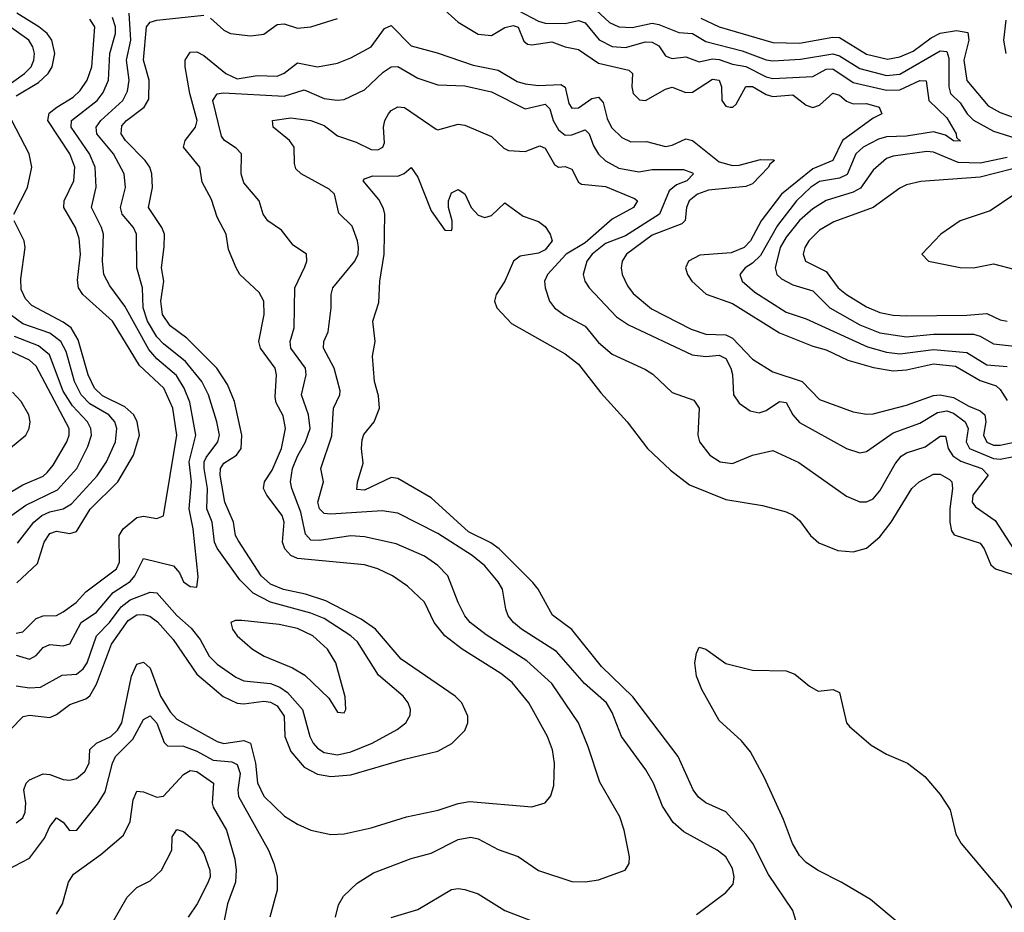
# Model space of a CAD drawing. Header units: inches. Extents: x 1305375 to 1407406, y 744550 to 841633.
# Tile 504 of 509: x 1395620 to 1398562, y 836204 to 838871. Entities that reach past the tile are written whole.
import ezdxf

# ---------------------------------------------------------------- set-up
doc = ezdxf.new("R2010")
doc.units = ezdxf.units.IN
doc.header["$MEASUREMENT"] = 0
doc.layers.add('B3893', color=7, linetype='Continuous')

msp = doc.modelspace()

# ---------------------------------------------------------------- linework, layer by layer
at = {"layer": 'B3893', "color": 5}
for points, elevation in [([(1396890, 838899.5), (1396930, 838863.5), (1396990, 838828.1), (1397030, 838824), (1397070, 838847.2), (1397094.1, 838854.1), (1397110, 838849), (1397126.6, 838806.6), (1397137.7, 838797.7), (1397150, 838795.7), (1397210, 838804.7), (1397250, 838789.4), (1397290, 838782), (1397350, 838741.5), (1397439.8, 838719.8), (1397450.7, 838710), (1397449.2, 838670), (1397453.1, 838650), (1397471.7, 838631.7), (1397490, 838629.7), (1397550, 838663.4), (1397570, 838669.3), (1397610, 838653.5), (1397630, 838654.7), (1397690, 838693), (1397710.1, 838690), (1397716.7, 838670), (1397717.7, 838630), (1397730, 838612.5), (1397742.8, 838610), (1397750.7, 838609.3), (1397761.3, 838618.7), (1397790, 838671.8), (1397810, 838671.5), (1397850, 838647), (1397870, 838641.7), (1397930, 838646.8), (1397970, 838615.3), (1397990, 838608.2), (1398010, 838615.2), (1398050, 838651.6), (1398070, 838645.4), (1398090, 838627.4), (1398110, 838619.3), (1398150, 838620.1), (1398187.8, 838610), (1398196.5, 838590), (1398170, 838576.3), (1398078.1, 838510), (1398049.6, 838450.5), (1397990, 838425.6), (1397895.9, 838350), (1397835.2, 838270), (1397803.6, 838210), (1397785.1, 838190), (1397745.5, 838174.5), (1397652.2, 838167.8), (1397618.3, 838150), (1397609.5, 838130), (1397615.1, 838110), (1397628.3, 838090), (1397671.3, 838051.3), (1397750, 838022.9), (1397890, 837935.9), (1397990, 837895.6), (1398030, 837884.3), (1398094.2, 837854.2), (1398171.5, 837831.5), (1398230, 837821.8), (1398270, 837824.6), (1398350, 837842.4), (1398416.2, 837836.2), (1398490, 837792.8), (1398537.5, 837777.5), (1398550, 837766.2), (1398570, 837733.3)], 1320), ([(1397110, 838898.2), (1397170, 838866.5), (1397190, 838860.9), (1397250, 838859.8), (1397290, 838868.6), (1397310, 838861.7), (1397351.1, 838811.1), (1397390, 838791), (1397430, 838787.9), (1397490, 838804.8), (1397510, 838804.3), (1397530, 838792.9), (1397550, 838763.2), (1397558.7, 838758.7), (1397570, 838755.5), (1397610, 838760.3), (1397650, 838745.2), (1397690, 838754.3), (1397710, 838752.5), (1397750, 838738.1), (1397790, 838730.9), (1397850, 838700.2), (1397870, 838695.7), (1397990, 838701.7), (1398030, 838722.9), (1398050, 838724), (1398110, 838683), (1398210, 838660.6), (1398250, 838661.4), (1398310, 838688.9), (1398328.3, 838688.3), (1398336.6, 838630), (1398390, 838578.1), (1398418.3, 838530), (1398418.8, 838518.8), (1398431.5, 838508.5), (1398410, 838509), (1398385.8, 838525.9), (1398350, 838535.7), (1398270, 838522.9), (1398210, 838520.9), (1398185.8, 838514.2), (1398140.7, 838490), (1398118.4, 838470), (1398092, 838408), (1398070, 838397.9), (1398010, 838388), (1397983.1, 838370), (1397940.9, 838330), (1397884, 838256), (1397833.7, 838166.3), (1397810, 838143.6), (1397787.5, 838130), (1397771.9, 838110), (1397778.7, 838090), (1397816.8, 838056.8), (1397910, 837997.2), (1397970, 837977.2), (1398153.2, 837893.2), (1398210, 837878.1), (1398250, 837873), (1398350, 837885.2), (1398450, 837876.5), (1398510, 837840.1), (1398570, 837835.1)], 1340), ([(1397330, 838911.3), (1397382.7, 838862.7), (1397410, 838849.4), (1397450, 838847.9), (1397510, 838860.3), (1397530, 838856.8), (1397590, 838832.5), (1397630.2, 838830), (1397670, 838805.9), (1397778.3, 838778.3), (1397850, 838750.8), (1397870, 838747.7), (1397952.8, 838752.8), (1398050, 838769.2), (1398070, 838763), (1398130, 838725), (1398210, 838704.2), (1398250, 838708.6), (1398370, 838778.3), (1398390, 838776.4), (1398396.5, 838756.5), (1398396.2, 838670), (1398401.5, 838650), (1398430, 838622.7), (1398450.9, 838590), (1398470, 838570.9), (1398530, 838538.3), (1398596.8, 838516.8)], 1360), ([(1395592.8, 836750), (1395630.8, 836789.2), (1395650, 836793.7), (1395710, 836786.4), (1395730, 836795.2), (1395770, 836824.7), (1395818.1, 836841.9), (1395830, 836850.7), (1395850, 836885.7), (1395894.6, 837005.4), (1395944.3, 837075.7), (1395970, 837092.8), (1395990, 837094.2), (1396008.6, 837088.6), (1396032.2, 837072.2), (1396079.2, 837019.2), (1396150, 836916.1), (1396228.6, 836848.6), (1396270, 836829.1), (1396290, 836826.7), (1396350, 836834.6), (1396370, 836832), (1396390, 836820.8), (1396410.6, 836790), (1396412, 836730), (1396430, 836684.8), (1396470, 836637.9), (1396510, 836617.4), (1396550, 836609.7), (1396610, 836614.8), (1396770, 836661.5), (1396870, 836685.6), (1396911.7, 836708.3), (1396950, 836747.8), (1396959.1, 836770), (1396958.9, 836790), (1396941.2, 836830), (1396921, 836850), (1396760.3, 836960.3), (1396682.9, 837050), (1396640.2, 837080.2), (1396534.5, 837134.5), (1396474.6, 837154.6), (1396408.2, 837168.2), (1396370, 837184.6), (1396342.1, 837210), (1396273.8, 837313.8), (1396265.5, 837330), (1396258.6, 837370), (1396232.8, 837430), (1396218.9, 837510), (1396220.1, 837530), (1396230, 837545.6), (1396267.9, 837570), (1396281.5, 837590), (1396283.9, 837630), (1396262.3, 837730), (1396240.7, 837780.7), (1396209.5, 837830), (1396119.7, 837919.7), (1396070, 837956.2), (1396046.8, 837990), (1396042.4, 838030), (1396050.6, 838090), (1396044, 838130), (1396052.4, 838192.4), (1396052.6, 838230), (1396045.2, 838250), (1396005.6, 838310), (1396017.5, 838370), (1396014.6, 838410), (1396008.7, 838430), (1395994.7, 838450), (1395936.2, 838510), (1395923, 838530), (1395925.8, 838554.2), (1395939.6, 838570), (1395992, 838610), (1396006.5, 838633.5), (1396007.1, 838690), (1395990.2, 838750.2), (1395999.6, 838850), (1396010, 838863.7), (1396030.4, 838869.6), (1396170, 838884.2)], 1320), ([(1395610, 838643.6), (1395676.7, 838683.3), (1395705, 838710), (1395717.5, 838730), (1395724.8, 838770), (1395716, 838810), (1395702.4, 838830), (1395677.7, 838850), (1395611.8, 838890)], 1420), ([(1395610, 836880.8), (1395650, 836874.5), (1395682.9, 836877), (1395747.4, 836912.6), (1395790, 836915.7), (1395810, 836931.2), (1395821.6, 836950), (1395849.8, 837030.2), (1395888.7, 837070), (1395923.1, 837116.9), (1395950, 837137.6), (1396010, 837160.5), (1396030, 837158.8), (1396090, 837091.4), (1396133, 837053), (1396159.1, 837019.1), (1396186.5, 836970), (1396210, 836946), (1396266.4, 836906.4), (1396290, 836895.7), (1396370, 836888), (1396397, 836877), (1396420.7, 836860.7), (1396465.2, 836810), (1396487.1, 836730), (1396497, 836710), (1396510, 836694.3), (1396530, 836681.7), (1396570, 836674.6), (1396610, 836683.8), (1396673.5, 836710), (1396747.6, 836750), (1396773.8, 836770), (1396786.6, 836793.4), (1396788.2, 836810), (1396781, 836830), (1396765.7, 836850), (1396692.4, 836912.4), (1396630, 837012.1), (1396609.9, 837030), (1396530, 837082), (1396490, 837097.8), (1396370, 837130.5), (1396317.6, 837157.6), (1396277.6, 837197.6), (1396210, 837292.6), (1396202.6, 837310), (1396194.9, 837370), (1396179.3, 837410), (1396181.4, 837470), (1396171.1, 837530), (1396171.8, 837550), (1396177.4, 837562.6), (1396212, 837610), (1396216.8, 837630), (1396209.5, 837670), (1396184.4, 837750), (1396164.4, 837790), (1396115.8, 837850), (1396050, 837902.4), (1396030, 837923.6), (1396002.4, 837970), (1395989.2, 838010), (1395987.3, 838070), (1395970.7, 838130), (1395969, 838230), (1395959.9, 838250), (1395926.2, 838290), (1395921.9, 838310), (1395936.3, 838370), (1395932.2, 838410), (1395900.9, 838470), (1395850.3, 838530), (1395848.7, 838550), (1395862.8, 838570), (1395928, 838630), (1395942.3, 838657.7), (1395947.2, 838690), (1395939.3, 838750), (1395952.7, 838810), (1395946.9, 838890)], 1340), ([(1395610, 836972.4), (1395650, 836961), (1395670, 836971.9), (1395690, 836995.5), (1395710, 837004), (1395750, 837000.1), (1395770, 837006.1), (1395804.2, 837070), (1395850, 837101.2), (1395899.9, 837160.1), (1395950, 837192.9), (1395964.6, 837210), (1395990, 837261), (1396079.6, 837239.6), (1396098.1, 837218.1), (1396110, 837192), (1396130, 837177.6), (1396150, 837176), (1396153, 837207), (1396138.3, 837350), (1396126.2, 837410), (1396133.6, 837490), (1396126.9, 837550), (1396146.8, 837630), (1396128.4, 837728.4), (1396112, 837770), (1396088.3, 837808.3), (1396030, 837858), (1396006, 837886), (1395934.7, 838014.7), (1395890, 838075.4), (1395871.5, 838110), (1395867.5, 838150), (1395870.4, 838230), (1395864.9, 838250), (1395835, 838310), (1395849.2, 838370.8), (1395845.6, 838430), (1395828.7, 838470), (1395773.8, 838550), (1395774.8, 838570), (1395851.8, 838630), (1395870, 838653.4), (1395885.4, 838690), (1395889.5, 838770), (1395906.4, 838830), (1395906.3, 838850), (1395897.4, 838877.4)], 1360), ([(1395610, 837038.2), (1395630, 837042.2), (1395670, 837081.6), (1395690, 837089.7), (1395730, 837090.8), (1395750, 837102.2), (1395789.4, 837130), (1395818.1, 837161.9), (1395909.1, 837230.9), (1395918, 837250), (1395917.2, 837330), (1395929.9, 837350), (1395970, 837383.9), (1395990, 837387.3), (1396030, 837380.7), (1396050, 837389.1), (1396089.9, 837630), (1396077.5, 837710), (1396050.6, 837770), (1395978.3, 837838.3), (1395897.7, 837970), (1395808.9, 838050), (1395796.1, 838070), (1395792.7, 838092.7), (1395802, 838170), (1395797.5, 838217.5), (1395787.4, 838250), (1395751.9, 838310), (1395752.9, 838330), (1395782.3, 838390), (1395784.7, 838430), (1395769.6, 838470), (1395704.3, 838570), (1395708.7, 838591.3), (1395730.9, 838610), (1395780.4, 838639.6), (1395801, 838659), (1395821.5, 838690), (1395836.2, 838730), (1395844.7, 838850), (1395830, 838872.9)], 1380), ([(1396190, 838875.8), (1396230, 838839.6), (1396250, 838830.1), (1396310, 838823.1), (1396350, 838827.8), (1396390, 838856.3), (1396410, 838858.4), (1396450, 838846.1), (1396490, 838849.2), (1396570, 838874.8)], 1320), ([(1397655.2, 838875.2), (1397710, 838850.1), (1397870, 838802.8), (1397950, 838800.7), (1398050, 838818.5), (1398070, 838817.3), (1398150, 838768.2), (1398212.8, 838752.8), (1398250, 838759.9), (1398290, 838777), (1398343.4, 838816.6), (1398370, 838830.5), (1398419, 838839), (1398452.5, 838832.5), (1398455.9, 838810), (1398441.2, 838750), (1398450, 838689.6), (1398513.9, 838613.9), (1398550, 838593.8), (1398610, 838572.1)], 1380), ([(1398566.8, 838870), (1398559.1, 838810), (1398566.5, 838770)], 1420), ([(1395585.2, 838674.8), (1395634.6, 838710), (1395654.5, 838730), (1395662.8, 838750), (1395664.1, 838770), (1395659.9, 838790), (1395647.2, 838810), (1395578.6, 838858.6)], 1440), ([(1395610, 836471.5), (1395630, 836486.3), (1395636.8, 836503.2), (1395638.5, 836530), (1395633.1, 836570), (1395639.3, 836590), (1395650, 836599.8), (1395690, 836617.9), (1395710, 836616.2), (1395750, 836601.2), (1395770, 836598.6), (1395790, 836603.6), (1395815.2, 836624.8), (1395827.7, 836650), (1395830, 836690.2), (1395849.8, 836710), (1395892.1, 836730), (1395912, 836748), (1395925.8, 836770), (1395954.2, 836910), (1395970, 836945.5), (1395990, 836951.1), (1396010, 836933.2), (1396040.6, 836850), (1396070, 836802.9), (1396090, 836781.7), (1396210, 836714.1), (1396230, 836708.8), (1396290, 836717.4), (1396310, 836710.1), (1396325.2, 836650), (1396331.1, 836591.1), (1396350, 836550.8), (1396411.7, 836491.7), (1396450, 836467.8), (1396490, 836450.1), (1396550, 836436.6), (1396590, 836438.5), (1396670, 836457), (1396775.6, 836490), (1396870.4, 836509.6), (1396930.4, 836529.6), (1396964.6, 836535.4), (1397150, 836519.8), (1397190, 836531.7), (1397207.6, 836552.4), (1397216.5, 836583.5), (1397218.1, 836650), (1397212.5, 836690), (1397197.4, 836730), (1397141.2, 836830), (1397091.3, 836891.3), (1397057.7, 836917.7), (1396942.2, 836990), (1396890.4, 837030), (1396858.5, 837070), (1396830, 837130.6), (1396778.7, 837178.7), (1396733.6, 837210), (1396690, 837230.4), (1396650, 837242), (1396450, 837261.5), (1396430.6, 837270.6), (1396412.6, 837290), (1396405.5, 837310), (1396410.2, 837370), (1396404.2, 837390), (1396358.2, 837450), (1396348.3, 837470), (1396351.7, 837490), (1396375, 837525), (1396402.7, 837590), (1396414.5, 837650), (1396407.3, 837687.3), (1396386.7, 837726.7), (1396383.1, 837743.1), (1396387.6, 837810), (1396383.5, 837830), (1396339.4, 837890), (1396334.3, 837910), (1396350.8, 837990), (1396349.4, 838030), (1396335.7, 838055.7), (1396278.4, 838110), (1396267, 838130), (1396244.3, 838184.3), (1396237.1, 838230), (1396210, 838280.9), (1396193.6, 838333.6), (1396165.3, 838385.3), (1396158, 838430), (1396109.4, 838490), (1396115, 838510), (1396145.8, 838550), (1396150.2, 838570), (1396128.4, 838650), (1396114.8, 838730), (1396114.3, 838750), (1396130, 838773.9), (1396150, 838775.1), (1396170, 838764.4), (1396236.4, 838710), (1396270, 838694.1), (1396330, 838704.1), (1396390, 838702), (1396410, 838711.3), (1396450, 838742.3), (1396510, 838730.1), (1396570, 838741.5), (1396610, 838757), (1396670, 838790.1), (1396710, 838844.2), (1396730, 838853.4), (1396790, 838792.7), (1396867.9, 838772.1), (1396975, 838735), (1397050, 838720.1), (1397106.6, 838686.6), (1397130, 838679.3), (1397170, 838674.2), (1397237.1, 838677.1), (1397249.5, 838669.5), (1397261.1, 838621), (1397270, 838606.3), (1397290, 838607.2), (1397330, 838635.7), (1397350, 838639.2), (1397363.1, 838623.1), (1397375.8, 838575.8), (1397388.7, 838548.8), (1397419.4, 838519.4), (1397445.9, 838505.9), (1397492.7, 838507.3), (1397550, 838492.3), (1397570, 838496.3), (1397610, 838514.6), (1397630, 838509.7), (1397710, 838446.5), (1397750, 838435.3), (1397770, 838436.3), (1397833.7, 838453.7), (1397872.4, 838452.4), (1397875.6, 838450), (1397860.9, 838439.1), (1397857.6, 838430), (1397810, 838380.8), (1397790, 838372.3), (1397678.3, 838361.7), (1397645, 838350), (1397620.7, 838330), (1397612.1, 838310), (1397608.7, 838271.3), (1397598.6, 838261.4), (1397510, 838227.7), (1397433.4, 838170), (1397419.9, 838150), (1397416.9, 838130), (1397420.1, 838110), (1397435.7, 838075.7), (1397452.6, 838052.6), (1397507.5, 838007.5), (1397626.7, 837946.7), (1397670, 837931.9), (1397730, 837929.8), (1397750, 837919.8), (1397810, 837856.7), (1397870, 837818.7), (1397958, 837790), (1398010, 837736.3), (1398110, 837699.8), (1398150, 837692), (1398170, 837693.8), (1398270, 837719), (1398350, 837747.8), (1398370, 837750), (1398410, 837742.2), (1398456, 837716), (1398490, 837702.7), (1398503.4, 837690), (1398506.7, 837670), (1398499.6, 837630), (1398510, 837608.6), (1398530, 837600), (1398550, 837599.6), (1398610, 837612.4)], 1280), ([(1396563.7, 836190), (1396573.1, 836226.9), (1396587.6, 836252.4), (1396628.8, 836291.2), (1396677.6, 836322.4), (1396790, 836365.4), (1396850, 836381.3), (1396930, 836421.5), (1396968.3, 836428.4), (1396990, 836423.9), (1397050, 836392), (1397110, 836371.3), (1397170, 836329.3), (1397270, 836296.5), (1397310, 836295.4), (1397350, 836301.8), (1397429.5, 836330), (1397441.3, 836350), (1397442.2, 836370), (1397425.8, 836450), (1397412.8, 836490), (1397353.4, 836593.4), (1397318.9, 836698.9), (1397289.9, 836769.9), (1397210, 836888), (1397135.4, 836955.4), (1397013.6, 837033.6), (1396966.6, 837070), (1396949.9, 837090), (1396930, 837129.7), (1396899, 837210), (1396870, 837240.2), (1396830, 837267.8), (1396745.1, 837305.1), (1396650, 837325.7), (1396610, 837329.5), (1396514.9, 837314.9), (1396490, 837316.4), (1396473.7, 837333.7), (1396460, 837400), (1396433.4, 837470), (1396429.6, 837490), (1396435.5, 837530), (1396450, 837567.3), (1396474.5, 837610), (1396488.1, 837650), (1396483.6, 837690), (1396462.5, 837750), (1396476.6, 837810), (1396474.1, 837830), (1396430.4, 837890), (1396428, 837910), (1396440.4, 837950), (1396442.2, 838070), (1396472.3, 838132.3), (1396478.3, 838150), (1396476.8, 838170), (1396437, 838197), (1396402.4, 838242.4), (1396361.7, 838270), (1396347.7, 838290), (1396335.6, 838330), (1396290, 838383.5), (1396281.5, 838410), (1396283.4, 838470), (1396267.1, 838487.1), (1396232.1, 838510), (1396223.4, 838523.4), (1396197.6, 838630), (1396210, 838649.4), (1396228, 838652), (1396410, 838642.2), (1396470, 838661.6), (1396530, 838635.9), (1396569.2, 838630.8), (1396590, 838632.9), (1396650, 838661.4), (1396706.1, 838713.9), (1396730, 838730.1), (1396750, 838731.3), (1396810, 838695.8), (1396870, 838676.6), (1396950, 838673.7), (1397030, 838655.1), (1397130, 838605), (1397190, 838618.9), (1397204.6, 838604.6), (1397214.1, 838570), (1397230, 838541.6), (1397250, 838525.8), (1397270, 838526.9), (1397310, 838542.4), (1397322, 838530), (1397334.6, 838494.6), (1397350, 838469.4), (1397370, 838449.5), (1397410, 838427.6), (1397470, 838416.6), (1397510, 838423.1), (1397603.5, 838423.5), (1397630, 838413.2), (1397633, 838410), (1397613.2, 838390), (1397582.7, 838377.3), (1397560.6, 838359.4), (1397531.9, 838290), (1397430, 838225.3), (1397370, 838202), (1397330.9, 838170), (1397314.5, 838150), (1397304, 838110), (1397308.2, 838090), (1397321.3, 838070), (1397403.6, 837983.6), (1397439.6, 837959.6), (1397629.7, 837869.7), (1397670, 837864.3), (1397710, 837868.6), (1397730, 837859.2), (1397745, 837830), (1397749.5, 837810.5), (1397753.2, 837750), (1397770, 837724.9), (1397802.2, 837702.2), (1397830, 837696.8), (1397850, 837703.5), (1397890, 837730.1), (1397910, 837727.8), (1397930.6, 837690), (1397950, 837667.3), (1398090, 837590.1), (1398130, 837577), (1398150, 837580.8), (1398230, 837637.2), (1398310, 837665.1), (1398362.4, 837697.6), (1398390, 837702.1), (1398410, 837695.8), (1398444.6, 837670), (1398453.8, 837650), (1398448.1, 837610), (1398458.2, 837590), (1398530, 837559.9), (1398550, 837558.1), (1398590, 837566.5)], 1260), ([(1397642.2, 836197.8), (1397730, 836263.7), (1397751.5, 836288.5), (1397754.8, 836310), (1397750, 836335.6), (1397730, 836369.7), (1397704, 836390), (1397604.6, 836444.6), (1397572.9, 836472.9), (1397541.2, 836521.2), (1397513.5, 836590), (1397491.2, 836630), (1397418.1, 836730), (1397390, 836800.9), (1397373.1, 836830), (1397307.4, 836887.4), (1397223.7, 836983.7), (1397119.6, 837050), (1397095.8, 837070), (1397079.9, 837090), (1397072.8, 837110), (1397062.4, 837170), (1397050, 837191.4), (1397010, 837239.2), (1396972.1, 837270), (1396870, 837335.7), (1396750, 837397.1), (1396703.5, 837403.5), (1396550, 837393.8), (1396530, 837396.1), (1396516.4, 837410), (1396511.1, 837430), (1396528.1, 837490), (1396520.2, 837530), (1396552.5, 837627.5), (1396557.8, 837710), (1396577.2, 837750), (1396578, 837762), (1396560.1, 837830), (1396527.7, 837890), (1396528.7, 837910), (1396541.5, 837938.5), (1396550.6, 838010.6), (1396550.7, 838050), (1396556.1, 838070), (1396621.3, 838150), (1396631.4, 838170), (1396632.5, 838190), (1396629.9, 838210.1), (1396613.8, 838253.8), (1396573.3, 838293.3), (1396560.8, 838350), (1396544.8, 838364.8), (1396461.1, 838410), (1396445.3, 838425.3), (1396440.9, 838440.9), (1396439.9, 838490), (1396426, 838510), (1396377.4, 838550), (1396375.6, 838570), (1396430, 838578.1), (1396490.5, 838569.5), (1396530, 838554.7), (1396570, 838524.2), (1396625.2, 838505.2), (1396670, 838482.8), (1396690, 838481.9), (1396705, 838490), (1396710, 838503), (1396707.6, 838550), (1396711.1, 838570), (1396721.9, 838590), (1396730, 838599.8), (1396750, 838611), (1396770, 838608.4), (1396864.3, 838544.3), (1396870, 838542), (1396930, 838558.4), (1396950, 838556.1), (1397030, 838522), (1397067, 838487), (1397080.5, 838480.5), (1397130, 838477.2), (1397174.5, 838494.5), (1397190, 838487.6), (1397218, 838438), (1397230, 838430.8), (1397250, 838432.4), (1397270, 838424.2), (1397290, 838385.7), (1397299.1, 838379.1), (1397370, 838373.1), (1397456.7, 838336.7), (1397465.8, 838330), (1397454.5, 838310), (1397390, 838274.9), (1397310, 838204), (1397253.4, 838170), (1397197.5, 838110), (1397187.9, 838090), (1397190.2, 838069.8), (1397203, 838030), (1397218, 838010), (1397247.9, 837987.9), (1397310, 837955.4), (1397350, 837906.6), (1397390, 837871.3), (1397490, 837826.2), (1397511.9, 837811.9), (1397570, 837757.1), (1397634.2, 837734.2), (1397650.1, 837710), (1397646, 837630), (1397651, 837610), (1397681.8, 837570), (1397713, 837550), (1397750, 837545.3), (1397810, 837570.1), (1397870, 837583.9), (1397948.2, 837548.2), (1398090, 837447.6), (1398130, 837430.2), (1398150, 837430.2), (1398170, 837439.8), (1398190, 837463.2), (1398235.9, 837544.1), (1398253.3, 837566.7), (1398270, 837577.3), (1398325.6, 837594.4), (1398370, 837626.3), (1398386.7, 837626.7), (1398394.2, 837590), (1398408, 837568), (1398431.8, 837551.8), (1398494.6, 837530), (1398513.3, 837510), (1398467.7, 837450), (1398465.7, 837430), (1398476, 837416), (1398534.6, 837374.6), (1398589.1, 837290)], 1240), ([(1395602.7, 838290), (1395643.7, 838370), (1395656.8, 838430), (1395648.1, 838470), (1395597.1, 838570)], 1420), ([(1398570, 838459), (1398490, 838442.2), (1398424.4, 838444.4), (1398350, 838475.5), (1398330, 838477.5), (1398230, 838463.5), (1398210, 838456.7), (1398170, 838421.1), (1398132.3, 838367.7), (1398110, 838355.4), (1398030, 838330.7), (1397990, 838305.5), (1397950, 838271), (1397910, 838221.1), (1397892.3, 838190), (1397877.2, 838130), (1397882.1, 838110), (1397896.5, 838096.5), (1397930, 838078.7), (1397990, 838060.8), (1398040.7, 838010), (1398130, 837959.6), (1398190, 837935.6), (1398270, 837923.4), (1398350, 837931.4), (1398470, 837931.3), (1398490, 837925.3), (1398530, 837902.9), (1398610, 837893.6)], 1360), ([(1397942, 836170), (1397930.6, 836210), (1397857.4, 836317.4), (1397810.2, 836410.2), (1397790, 836438.2), (1397730, 836504.7), (1397670, 836531.6), (1397647.8, 836547.8), (1397632.7, 836570), (1397587.8, 836670), (1397451.8, 836848.2), (1397358.5, 836938.5), (1397270, 837048.9), (1397212.2, 837092.2), (1397169.4, 837170), (1397153.2, 837190), (1397052.6, 837290), (1397028.1, 837308.1), (1396961.3, 837341.3), (1396850, 837442.8), (1396750, 837499.9), (1396730, 837503.4), (1396650, 837465.1), (1396627.5, 837467.5), (1396629.3, 837489.3), (1396646.2, 837546.2), (1396641.5, 837590), (1396643.8, 837616.2), (1396648.5, 837631.5), (1396679.8, 837670), (1396695, 837710), (1396692.5, 837747.5), (1396679.9, 837790), (1396674, 837866), (1396682.7, 837910), (1396675.4, 837970), (1396693.7, 838026.3), (1396696.4, 838090), (1396709.6, 838170), (1396711, 838290), (1396706.7, 838306.7), (1396693.3, 838333.3), (1396646.6, 838390), (1396650, 838395.3), (1396675.4, 838404.6), (1396750, 838403), (1396768.8, 838411.2), (1396790, 838428.9), (1396810, 838400.4), (1396850, 838299.7), (1396890, 838242.4), (1396910, 838241.6), (1396912.6, 838247.4), (1396912.7, 838270), (1396901.7, 838310), (1396901.1, 838330), (1396910, 838354), (1396930, 838363.6), (1396950, 838350.3), (1396969.5, 838310), (1396990, 838286.9), (1397010, 838279.9), (1397030, 838285.5), (1397070, 838323.9), (1397124.4, 838284.4), (1397170, 838268), (1397190, 838252.7), (1397204.7, 838230), (1397211, 838210), (1397190, 838183.4), (1397170, 838173.4), (1397115.6, 838164.4), (1397095.7, 838150), (1397070, 838089.9), (1397044, 838050), (1397038.5, 838030), (1397045.7, 838010), (1397090, 837963.8), (1397250, 837873.2), (1397290, 837841.5), (1397356.2, 837756.2), (1397435.5, 837670), (1397496.1, 837590), (1397564.9, 837524.9), (1397621.5, 837481.5), (1397730, 837437.5), (1397839.3, 837419.3), (1397910, 837400.3), (1397930.9, 837390.9), (1397950, 837375.3), (1397982.8, 837330), (1398008.1, 837308.1), (1398065, 837285), (1398110, 837281.3), (1398150, 837292.2), (1398190, 837326), (1398224, 837370), (1398285.9, 837470), (1398307.9, 837490), (1398350, 837513.1), (1398370, 837512.8), (1398397.7, 837497.7), (1398405.5, 837490), (1398407.2, 837470), (1398399, 837410), (1398398.7, 837370), (1398404.1, 837344.1), (1398411.8, 837331.8), (1398490, 837306.8), (1398502, 837290), (1398522.1, 837242.1), (1398535.5, 837230), (1398650, 837193.6)], 1220), ([(1398630, 838436.7), (1398490, 838400.9), (1398312.4, 838387.6), (1398270, 838377.8), (1398250, 838367.9), (1398170.2, 838310), (1398052.8, 838267.2), (1398010, 838242.6), (1397977.6, 838210), (1397965.7, 838190), (1397961.2, 838170), (1397967.6, 838150), (1398030, 838118.5), (1398065.9, 838070), (1398090.7, 838050), (1398150, 838013.2), (1398190, 837996.7), (1398230, 837988.4), (1398270, 837986.3), (1398450, 837988.1), (1398510, 837993.3), (1398550, 837973.9), (1398570, 837970.5)], 1380), ([(1398590, 838347.4), (1398519.7, 838300.3), (1398430, 838269.9), (1398372.6, 838230), (1398315.3, 838170), (1398335.5, 838150), (1398430, 838130.6), (1398470, 838129.7), (1398530, 838141.8), (1398590, 838126)], 1420), ([(1395611.3, 837188.7), (1395673.9, 837246.1), (1395693.1, 837310), (1395710, 837335.9), (1395730, 837343.1), (1395770, 837336.3), (1395790, 837342.1), (1395831, 837409), (1395913.8, 837490), (1395960.7, 837570), (1395978.1, 837630), (1395971.5, 837670), (1395961.3, 837690), (1395934.2, 837714.2), (1395867.3, 837747.3), (1395844.1, 837770), (1395825.1, 837810), (1395794.7, 837914.7), (1395774.1, 837950), (1395750, 837967.7), (1395656.7, 838016.7), (1395637.2, 838037.2), (1395624.6, 838064.6), (1395623.4, 838096.6), (1395636.8, 838190), (1395633.6, 838210), (1395603.3, 838270)], 1420), ([(1395613.4, 837306.6), (1395663, 837370), (1395686.9, 837390), (1395710, 837400.8), (1395750, 837410.1), (1395775, 837425), (1395851.6, 837508.4), (1395879.3, 837550), (1395906.3, 837610), (1395911, 837650), (1395904.7, 837670), (1395886.3, 837690), (1395830, 837722.9), (1395804.2, 837750), (1395784.2, 837790), (1395759.3, 837879.3), (1395743.4, 837910), (1395710, 837934.1), (1395630, 837962.7), (1395591.4, 837990)], 1440), ([(1395550, 837358.3), (1395638.9, 837421.1), (1395733.7, 837466.3), (1395791.1, 837530), (1395824.1, 837595.9), (1395834.7, 837630), (1395833.1, 837650), (1395822.6, 837670), (1395777.8, 837717.8), (1395750, 837760.8), (1395709.6, 837870), (1395676.7, 837896.8), (1395605, 837925)], 1460), ([(1395530, 837422.3), (1395630, 837481.2), (1395690, 837507.5), (1395702.1, 837517.9), (1395720, 837540), (1395760.8, 837610), (1395767.9, 837630), (1395767.7, 837650), (1395670, 837835.6), (1395650, 837853.7), (1395571, 837891)], 1480), ([(1395545.9, 837554.1), (1395638.2, 837630), (1395649, 837650), (1395651.4, 837670), (1395647.5, 837690), (1395624.9, 837730), (1395598.6, 837758.6)], 1520), ([(1398248.6, 836170), (1398162.1, 836242.1), (1398074.6, 836294.6), (1398004.2, 836330), (1397970, 836352.9), (1397950, 836373.8), (1397928.7, 836410), (1397901.8, 836481.8), (1397845.6, 836605.6), (1397803.8, 836683.8), (1397776.4, 836716.4), (1397710, 836777.6), (1397658.4, 836870), (1397642, 836910), (1397637.6, 836950), (1397642, 836978), (1397650, 836996), (1397670, 836990.6), (1397730, 836948), (1397810, 836927.3), (1397910, 836926), (1397935.8, 836915.8), (1397979.6, 836879.6), (1398005.3, 836865.2), (1398050.4, 836870.4), (1398070, 836861), (1398090.3, 836770.3), (1398099, 836759), (1398163.7, 836703.7), (1398210, 836676.5), (1398273, 836650), (1398324.9, 836610), (1398370, 836555.8), (1398400.2, 836510), (1398417.3, 836437.3), (1398433.4, 836410), (1398559.7, 836259.7), (1398590, 836209.1)], 1180), ([(1395581.3, 836330), (1395650, 836366.2), (1395694.1, 836425.9), (1395710, 836460.9), (1395730, 836486.3), (1395750, 836473.1), (1395768.7, 836448.7), (1395790.7, 836450), (1395852.5, 836527.5), (1395875.3, 836564.7), (1395897.3, 836650), (1395906.9, 836670), (1395958.8, 836721.2), (1395990, 836780.7), (1396010, 836791.5), (1396030, 836769.5), (1396051.9, 836711.9), (1396061.6, 836701.6), (1396110, 836700.7), (1396150, 836685.9), (1396198.5, 836658.5), (1396253.7, 836653.7), (1396270, 836646), (1396278.7, 836618.7), (1396271.6, 836570), (1396274.2, 836550), (1396363.2, 836390), (1396379.7, 836350), (1396389.1, 836310.9), (1396389.2, 836270), (1396367.5, 836190)], 1260), ([(1395730, 836198.3), (1395748.1, 836230), (1395766.1, 836293.9), (1395781.4, 836318.6), (1395863, 836377), (1395930, 836435.2), (1395950, 836475.3), (1395959.3, 836540.7), (1395970, 836566.5), (1395990, 836564.6), (1396030, 836548.2), (1396050, 836551.1), (1396110, 836616.4), (1396130, 836628.1), (1396150, 836625.1), (1396199.8, 836590), (1396195.5, 836530), (1396198.6, 836518.6), (1396238.1, 836450), (1396262.9, 836363), (1396267.5, 836330), (1396265.2, 836294.8), (1396241, 836230), (1396229.5, 836169.5)], 1240), ([(1395849.8, 836090.2), (1395941.7, 836250), (1395970, 836278.3), (1396010, 836298.5), (1396043.5, 836330), (1396074.7, 836390), (1396075.8, 836430), (1396090, 836451.4), (1396110, 836446), (1396150, 836412.3), (1396170, 836380.7), (1396188.3, 836330), (1396189.2, 836310), (1396181.7, 836290), (1396150.3, 836229.7), (1396123.7, 836190)], 1220), ([(1396730, 836189.2), (1396810, 836212.6), (1396910, 836272.4), (1396930, 836275.5), (1396950, 836272.6), (1396990, 836259), (1397070, 836210.1), (1397230, 836148)], 1240)]:
    msp.add_lwpolyline(points, dxfattribs=dict(at, elevation=elevation))
at = {"layer": 'B3893', "color": 5, "elevation": 1360}
msp.add_lwpolyline([(1396283.5, 837076.5), (1396264.2, 837075.8), (1396251, 837070), (1396255.8, 837050), (1396270.3, 837030), (1396315.9, 836990), (1396350.2, 836970), (1396435.1, 836935.1), (1396472.4, 836912.4), (1396543.9, 836843.9), (1396570, 836802), (1396590, 836800.7), (1396594.3, 836810), (1396592.3, 836847.7), (1396564.9, 836950), (1396539.9, 836990), (1396496.1, 837030), (1396450, 837052.5), (1396395.8, 837064.2)], close=True, dxfattribs=at)

doc.saveas('drawing.dxf')
